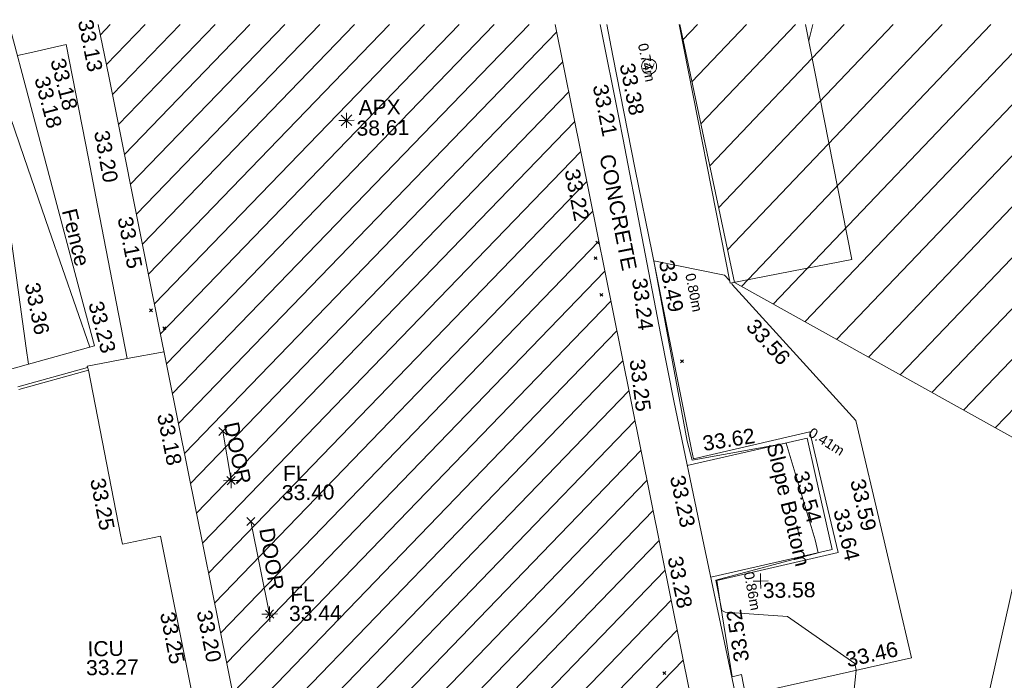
# Model space of a CAD drawing. Header units: millimetres. Extents: x -290717 to 520720, y -103372 to 287762.
# Tile 339 of 375: x 184944 to 209460, y 265697 to 282142. Entities that reach past the tile are written whole.
import ezdxf

# ---------------------------------------------------------------- set-up
doc = ezdxf.new("R2010")
doc.units = ezdxf.units.MM
for name, pattern in [('IMPORT-HIDDEN2 _3_', [4762.5, 3175, -1587.5]), ('IMPORT-UG_ELEC_LV_QLB2 _2_', [2700, 1500, -300.0000000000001, 0, -250, 150, -300.0000000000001, 0, -200]), ('IMPORT-UG_ELEC_STREET LIGHTING_QLB2 _2_', [2700, 1500, -300.0000000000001, 0, -250, 150, -300.0000000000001, 0, -200])]:
    doc.linetypes.add(name, pattern=pattern)
for name, color, linetype, lineweight, true_color in [('00_TOPO_APEX_BUILDING', 7, 'Continuous', 9, 0x666666), ('00_TOPO_LEVEL_FLOOR', 7, 'Continuous', 9, 0x666666), ('00_TOPO_SERV_STOP_VALVE', 7, 'Continuous', 9, 0x666666), ('00_UAV_APEX_BUILDING', 7, 'Continuous', 9, 0x666666), ('00_UAV_BUILDING_HATCH', 7, 'Continuous', 9, 0x999999), ('00_UAV_BUILDING_OUTLINE', 5, 'Continuous', 9, 0x0000ff), ('00_UAV_CONCRETE', 9, 'Continuous', 9, 0x808080), ('00_UAV_FENCE', 7, 'Continuous', 9, 0x264c2f), ('00_UAV_FOOTPATH', 7, 'Continuous', 9, 0xa50000), ('00_UAV_INT_DOOR', 7, 'Continuous', 9, 0x7f4f3f), ('00_UAV_KERB_BOTTOM', 1, 'Continuous', 9, 0xff0000), ('00_UAV_KERB_TOP', 7, 'Continuous', 9, 0xa500a5), ('00_UAV_LEVEL_FLOOR', 7, 'Continuous', 9, 0x666666), ('00_UAV_LEVEL_SPOT', 7, 'Continuous', 9, 0x666666), ('00_UAV_SERV_IC', 5, 'Continuous', 9, 0x0000ff), ('00_UAV_SLOPE_BOTTOM', 30, 'Continuous', 9, 0xff7f00), ('00_UAV_TRACK', 7, 'Continuous', 9, 0x666666), ('01_DTM_CONTOUR_MNR', 7, 'Continuous', 9, 0xa5a552), ('12333-PUM-2D-U-0001-C01 - Rev2_REVIT IMPORT_dwg', 7, 'Continuous', 9, 0x767676), ('PUM-CHAMBER EXTENTS', 6, 'IMPORT-HIDDEN2 _3_', 9, 0xff00ff), ('PUM-ELECTRIC-LV-QLB2', 1, 'IMPORT-UG_ELEC_LV_QLB2 _2_', 9, 0xff0000), ('PUM-UNABLE TO SURVEY', 190, 'Continuous', 9, 0x7f00ff)]:
    doc.layers.add(name, color=color, linetype=linetype, lineweight=lineweight, true_color=true_color)
for name, color, linetype, lineweight in [('00_UAV_CONTAINER', 7, 'Continuous', 9), ('00_UAV_ROAD_EDGE', 7, 'Continuous', 9), ('00_UAV_SURFACE', 7, 'Continuous', 9), ('00_UAV_SURVEY_TEXT', 7, 'Continuous', 9), ('GEN-TEXT', 7, 'Continuous', 9)]:
    doc.layers.add(name, color=color, linetype=linetype, lineweight=lineweight)
doc.styles.add('Arial_1', font='arial.ttf', dxfattribs={"height": 250})
doc.styles.add('Swis721 Lt BT', font='swissl.ttf', dxfattribs={"height": 399.9999999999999})
doc.styles.add('Swis721 Lt BT_2', font='swissl.ttf', dxfattribs={"height": 375})

# ---------------------------------------------------------------- blocks, each defined once
blk = doc.blocks.new('12333-PUM-2D-U-0001-C01 - Rev2_REVIT IMPORT_dwg_MSL_Apex_SYM-2077252-Site Location Plan Existing')
at = {"layer": '00_TOPO_APEX_BUILDING', "color": 254, "true_color": 0xcccccc, "flags": 128}
for points in [[(0, -500.8627267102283), (0, 0), (-500.8627267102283, 0)], [(354.163430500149, 354.1634305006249), (0, 0), (-354.1634305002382, 354.1634305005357)], [(354.1634305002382, -354.1634305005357), (0, 0), (-354.163430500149, -354.1634305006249)], [(500.8627267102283, 0), (0, 0), (0, 500.8627267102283)]]:
    blk.add_lwpolyline(points, dxfattribs=at)
blk = doc.blocks.new('12333-PUM-2D-U-0001-C01 - Rev2_REVIT IMPORT_dwg_MSL_Sluice_Valve_SYM-2077246-Site Location Plan Existing')
at = {"layer": '00_TOPO_SERV_STOP_VALVE', "color": 254, "true_color": 0xcccccc}
blk.add_circle((0, 0), 500.0000000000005, dxfattribs=at)
at = {"layer": '00_TOPO_SERV_STOP_VALVE', "insert": (0, 198.9876086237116), "char_height": 399.9999999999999, "width": 785.1100955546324, "attachment_point": 2, "line_spacing_factor": 1.005061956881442, "style": 'Swis721 Lt BT'}
blk.add_mtext('SV', dxfattribs=at)
blk = doc.blocks.new('12333-PUM-2D-U-0001-C01 - Rev2_REVIT IMPORT_dwg_MSL_FLlvl_SYM-V141-Site Location Plan Existing')
at = {"layer": '00_TOPO_LEVEL_FLOOR', "color": 254, "true_color": 0xcccccc, "flags": 128}
for points in [[(0, -38.9261101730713), (0, 0), (-38.9261101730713, 0)], [(38.9261101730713, 0), (0, 0), (0, 38.9261101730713)]]:
    blk.add_lwpolyline(points, dxfattribs=at)
blk = doc.blocks.new('12333-PUM-2D-U-0001-C01 - Rev2_REVIT IMPORT_dwg_MSL_Node_Linework-V165-Site Location Plan Existing')
at = {"layer": '00_UAV_INT_DOOR', "color": 9, "true_color": 0xd4c4bf, "flags": 128}
for points in [[(530.3860888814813, 530.3860888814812), (0, 0), (-530.3860888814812, 530.3860888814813)], [(530.3860888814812, -530.3860888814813), (0, 0), (-530.3860888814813, -530.3860888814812)]]:
    blk.add_lwpolyline(points, dxfattribs=at)
blk = doc.blocks.new('12333-PUM-2D-U-0001-C01 - Rev2_REVIT IMPORT_dwg_UAV-2077255-Site Location Plan Existing')
at = {"layer": '00_UAV_LEVEL_SPOT', "color": 254, "true_color": 0xcccccc, "flags": 128}
for points in [[(0, -500.0000000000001), (0, 0), (-500.0000000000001, 0)], [(500.0000000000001, 0), (0, 0), (0, 500.0000000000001)]]:
    blk.add_lwpolyline(points, dxfattribs=at)
blk = doc.blocks.new('12333-PUM-2D-U-0001-C01 - Rev2_REVIT IMPORT_dwg_MGS62954_T2_Galway_ITM_3d_Rev1-2077680-Site Location Plan Existing')
at = {"layer": '00_UAV_BUILDING_HATCH', "true_color": 0xcccccc}
h = blk.add_hatch(dxfattribs=at)
h.set_pattern_fill('FP_1', color=254, style=0, pattern_type=2)
h.set_pattern_definition([(45, (0, 0), (-441.9417382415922, 441.9417382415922), [])])
h.paths.add_polyline_path([(534098320.3660001, 725809196.0300001), (534109293.0208343, 725811204.3175412), (534105131.1090439, 725833943.7015136), (534093754.5390056, 725834142.2802824), (534097653.4430841, 725812839.8881663)])
at = {"layer": '00_UAV_BUILDING_OUTLINE', "color": 254, "true_color": 0xcccccc, "flags": 128}
blk.add_lwpolyline([(534105131.1090441, 725833943.7015136), (534105728.5088915, 725830679.6956438), (534106628.6715771, 725825761.4883442), (534107528.8342627, 725820843.281045), (534108428.9969485, 725815925.0737458), (534109293.0208344, 725811204.3175412), (534109095.5738579, 725811168.1794958), (534104177.4691402, 725810268.0355853), (534099259.3644225, 725809367.8916746), (534098320.3660002, 725809196.0300003), (534097592.0625103, 725813175.2524203), (534096691.8923302, 725818093.5006658), (534095791.7221504, 725823011.7489113), (534094891.5519704, 725827929.9971569), (534093991.3817905, 725832848.2454023), (534093754.5390058, 725834142.2802824)], dxfattribs=at)
at = {"layer": '00_UAV_CONCRETE', "color": 254, "true_color": 0xcccccc, "flags": 128}
blk.add_lwpolyline([(534093356.8175, 725825542.2340001), (534093330.8174999, 725825642.2340001), (534094325.6590919, 725825810.3014888), (534093654.8296131, 725829639.1117693), (534093449.8174999, 725830809.2340002), (534092944.8175, 725833652.2340001), (534092039.3445689, 725833465.8813102), (534091726.5187291, 725833401.4995549)], dxfattribs=at)
at = {"layer": '00_UAV_CONTAINER', "color": 254, "true_color": 0xcccccc}
blk.add_line((534109369.8535001, 725827423.4500002), (534108214.3673308, 725833889.8830401), dxfattribs=at)
at = {"layer": '00_UAV_CONTAINER', "color": 254, "true_color": 0xcccccc, "flags": 128}
blk.add_lwpolyline([(534111362.7129667, 725833834.9284627), (534112411.2667567, 725827966.919782), (534109369.8535001, 725827423.4500002)], dxfattribs=at)
at = {"layer": '00_UAV_FENCE', "color": 254, "true_color": 0xcccccc, "flags": 128}
for points in [[(534091534.2116458, 725834181.0362407), (534092006.8233836, 725832265.2555975), (534093204.3301128, 725827411.0380044), (534093517.256, 725826142.5605), (534091141.3925, 725825527.9669999), (534090082.9713675, 725824884.4469516), (534089016.3925, 725824235.9670002), (534086976.3925003, 725822140.9669999), (534086933.1091987, 725821315.23134), (534086834.3925, 725819431.9670001)], [(534114051.2505001, 725813753.824), (534111445.2505, 725816037.8240002), (534110122.7855813, 725816798.6602229), (534109314.2505001, 725817263.824), (534108545.1528087, 725821252.5161247), (534107923.2505, 725824477.8240001), (534107626.4944378, 725826167.1610053), (534106761.4370026, 725831091.655303), (534106680.2505003, 725831553.8240002), (534106245.7619386, 725833924.245175)]]:
    blk.add_lwpolyline(points, dxfattribs=at)
at = {"layer": '00_UAV_FOOTPATH', "color": 254, "true_color": 0xcccccc, "flags": 128}
for points in [[(534089819.5799138, 725834210.9652488), (534090450.2755001, 725832150.6930001), (534090809.2154612, 725830989.2174659), (534091510.2755001, 725828720.6930002), (534091818.5458449, 725826113.6751739), (534091865.6499519, 725825715.3194816)], [(534093403.6445113, 725826113.1712347), (534092431.8175, 725829065.2340001), (534091852.4005584, 725830866.0159605), (534091421.8174999, 725832204.234), (534090814.6200433, 725834193.5967588)], [(534106410.5515299, 725833921.368762), (534106551.1586346, 725833136.7730289), (534107059.256, 725830301.5605), (534107440.8844509, 725828217.8806887), (534108341.3527576, 725823301.3509389), (534108383.2560002, 725823072.5605001), (534111288.2560001, 725823692.5605003), (534111669.9585162, 725821937.078044), (534111944.2560001, 725820675.5605003), (534108909.256, 725820029.5605001), (534108994.2991968, 725819435.718287), (534109253.3655384, 725817626.7019819), (534109484.6200001, 725817679.5135003), (534109572.6200001, 725817166.5135001), (534111912.7838488, 725817646.9370291), (534113727.6200002, 725818019.5135002), (534113061.8536809, 725821091.7638266), (534112440.6200001, 725823958.5135001), (534111077.8682559, 725825511.4902064), (534109424.6200001, 725827395.5135001), (534109417.8917603, 725827432.0339514)]]:
    blk.add_lwpolyline(points, dxfattribs=at)
at = {"layer": '00_UAV_INT_DOOR', "color": 254, "true_color": 0xcccccc}
for p, q in [((534096862.1480001, 725822731.3330002), (534096680.148, 725823960.3330001)), ((534097764.1480001, 725819391.3330001), (534097337.1480001, 725821704.3330002))]:
    blk.add_line(p, q, dxfattribs=at)
at = {"layer": '00_UAV_KERB_BOTTOM', "color": 254, "true_color": 0xcccccc, "flags": 128}
blk.add_lwpolyline([(534093356.8175, 725825542.2340001), (534091617.8175, 725825088.2340001)], dxfattribs=at)
at = {"layer": '00_UAV_KERB_TOP', "color": 254, "true_color": 0xcccccc, "flags": 128}
blk.add_lwpolyline([(534093339.1352836, 725825609.9638993), (534091594.3940393, 725825154.4650348)], dxfattribs=at)
at = {"layer": '00_UAV_ROAD_EDGE', "color": 254, "true_color": 0xcccccc, "flags": 128}
blk.add_lwpolyline([(534106860.3925, 725808796.9670001), (534102933.3924999, 725808086.9669999), (534101940.9928157, 725807907.1501584), (534097690.3925, 725807136.9670001), (534097565.9372281, 725807804.8028785), (534097018.3925, 725810742.9670001), (534096658.9603114, 725812721.450695), (534096235.3925, 725815052.9669999), (534095764.2329654, 725817640.5003313), (534095083.8175, 725821377.2340001), (534094129.8174999, 725821199.2340001), (534094089.278039, 725821426.9996903), (534093356.8175, 725825542.2340001)], dxfattribs=at)
at = {"layer": '00_UAV_SLOPE_BOTTOM', "color": 254, "true_color": 0xcccccc, "flags": 128}
blk.add_lwpolyline([(534108763.9245052, 725820117.9230136), (534111793.7572485, 725820750.2041692), (534111412.4309811, 725822604.749118), (534111221.3143439, 725823534.2271647), (534108225.5083221, 725822910.255396)], dxfattribs=at)
at = {"layer": '00_UAV_SURFACE', "color": 254, "true_color": 0xcccccc}
blk.add_line((534094325.6590919, 725825810.3014888), (534095250.9037696, 725825966.6113484), dxfattribs=at)
at = {"layer": '00_UAV_TRACK', "color": 254, "true_color": 0xcccccc, "flags": 128}
blk.add_lwpolyline([(534120273.8126596, 725833679.3846389), (534119419.366, 725831077.0300001), (534119272.523953, 725830630.866269), (534118876.4595541, 725829427.4672872), (534117815.285458, 725825848.3723108), (534117698.366, 725825454.0300001), (534117677.8804828, 725825379.10747), (534116670.3660002, 725821359.0300001), (534116583.7864962, 725821003.2328463), (534115401.6091875, 725816145.0931922), (534114962.3660001, 725814340.0300002), (534114481.3660002, 725813285.0300001), (534113472.3925, 725811705.967)], dxfattribs=at)
at = {"layer": '01_DTM_CONTOUR_MNR', "color": 254, "true_color": 0xcccccc}
blk.add_line((534111434.105466, 725833435.3954966), (534111539.8231981, 725833831.836992), dxfattribs=at)
at = {"layer": '01_DTM_CONTOUR_MNR', "color": 254, "true_color": 0xcccccc, "flags": 128}
blk.add_lwpolyline([(534112637.3409413, 725814638.8643074), (534112430.0000002, 725815180.0000002), (534112398.4817986, 725815580.6213511), (534112211.5751737, 725816701.3679141), (534112340, 725817740), (534112313.6708572, 725817906.6936686), (534110652.474372, 725819109.8467952), (534109101.1287137, 725819242.0131983), (534109020, 725819280), (534108886.4285715, 725820044.1428573), (534111450.0000001, 725820680.0000002), (534111376.8777593, 725821000.6584382), (534110700.0000001, 725823420.0000001), (534108353.6486487, 725823041.891892), (534108236.4959426, 725823509.8711326), (534107480, 725828020), (534109235.2069162, 725827627.0762473), (534109356.6013715, 725827497.6127243)], dxfattribs=at)
for name, p, xscale, yscale, zscale in [('12333-PUM-2D-U-0001-C01 - Rev2_REVIT IMPORT_dwg_MSL_Sluice_Valve_SYM-2077246-Site Location Plan Existing', (534107448.366, 725832856.0300001), 0.375, 0.375, 0.375), ('12333-PUM-2D-U-0001-C01 - Rev2_REVIT IMPORT_dwg_MSL_Apex_SYM-2077252-Site Location Plan Existing', (534099892.2755001, 725831645.6930001), 0.375, 0.375, 0.375), ('12333-PUM-2D-U-0001-C01 - Rev2_REVIT IMPORT_dwg_MSL_Node_Linework-V165-Site Location Plan Existing', (534096680.148, 725823960.3330001), 0.19, 0.19, 0.19), ('12333-PUM-2D-U-0001-C01 - Rev2_REVIT IMPORT_dwg_MSL_FLlvl_SYM-V141-Site Location Plan Existing', (534096862.1480001, 725822731.3330002), 4.94, 4.94, 4.94), ('12333-PUM-2D-U-0001-C01 - Rev2_REVIT IMPORT_dwg_MSL_Node_Linework-V165-Site Location Plan Existing', (534096862.1480001, 725822731.3330002), 0.19, 0.19, 0.19), ('12333-PUM-2D-U-0001-C01 - Rev2_REVIT IMPORT_dwg_MSL_Node_Linework-V165-Site Location Plan Existing', (534097337.1480001, 725821704.3330002), 0.19, 0.19, 0.19), ('12333-PUM-2D-U-0001-C01 - Rev2_REVIT IMPORT_dwg_UAV-2077255-Site Location Plan Existing', (534110000.0000001, 725820000.0000001), 0.375, 0.375, 0.375), ('12333-PUM-2D-U-0001-C01 - Rev2_REVIT IMPORT_dwg_MSL_FLlvl_SYM-V141-Site Location Plan Existing', (534097764.1480001, 725819391.3330001), 4.94, 4.94, 4.94), ('12333-PUM-2D-U-0001-C01 - Rev2_REVIT IMPORT_dwg_MSL_Node_Linework-V165-Site Location Plan Existing', (534097764.1480001, 725819391.3330001), 0.19, 0.19, 0.19)]:
    blk.add_blockref(name, p, dxfattribs=dict(xscale=xscale, yscale=yscale, zscale=zscale))
at = {"layer": '00_UAV_APEX_BUILDING', "char_height": 375, "attachment_point": 1, "line_spacing_factor": 1.005061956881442, "style": 'Swis721 Lt BT_2'}
for s, insert, width in [('APX', (534100197.8508174, 725832145.4907457), 1130.237340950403), ('38.61', (534100138.271278, 725831633.4843671), 1495.902363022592)]:
    blk.add_mtext(s, dxfattribs=dict(at, insert=insert, width=width))
at = {"layer": '00_UAV_BUILDING_OUTLINE', "color": 251, "true_color": 0x666666, "char_height": 375, "width": 1495.902363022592, "attachment_point": 1, "line_spacing_factor": 1.005061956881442, "style": 'Swis721 Lt BT_2'}
for s, insert, rotation in [('33.13', (534093615.4042755, 725834297.6195186), 280.37185301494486), ('33.22', (534105664.9130622, 725830370.2606119), 280.3718530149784), ('33.15', (534094515.5744555, 725829379.3712727), 280.371853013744), ('33.25', (534107206.2998867, 725825597.5978466), 276.319174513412), ('33.18', (534095415.2404615, 725824463.8776759), 280.3718530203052), ('33.28', (534108060.9808196, 725820686.525163), 280.3718530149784), ('33.20', (534096315.0439696, 725819547.6328114), 280.37185301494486)]:
    blk.add_mtext(s, dxfattribs=dict(at, insert=insert, rotation=rotation))
at = {"layer": '00_UAV_CONCRETE', "color": 251, "true_color": 0x666666, "char_height": 375, "width": 1495.902363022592, "attachment_point": 1, "line_spacing_factor": 1.005061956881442, "style": 'Swis721 Lt BT_2'}
for s, insert, rotation in [('33.18', (534092905.9947486, 725833349.1803946), 283.56736535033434), ('33.20', (534093969.978556, 725831530.6291984), 279.51006792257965)]:
    blk.add_mtext(s, dxfattribs=dict(at, insert=insert, rotation=rotation))
at = {"layer": '00_UAV_FENCE', "color": 251, "true_color": 0x666666, "char_height": 375, "attachment_point": 1, "line_spacing_factor": 1.005061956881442, "style": 'Swis721 Lt BT_2'}
for s, insert, width, rotation in [('33.18', (534092501.6806493, 725832908.4808863), 1495.902363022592, 283.85783191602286), ('33.21', (534106404.3868791, 725832462.7982453), 1495.902363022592, 280.1879965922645), ('Fence', (534093129.3788881, 725829602.4525164), 1681.10932225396, 282.66594152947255), ('33.24', (534107301.0537258, 725827617.404732), 1495.902363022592, 276.319174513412), ('33.23', (534093745.0234716, 725827286.9289547), 1495.902363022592, 283.8578319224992), ('33.23', (534108155.4829367, 725822698.26915), 1495.902363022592, 280.9138039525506)]:
    blk.add_mtext(s, dxfattribs=dict(at, insert=insert, width=width, rotation=rotation))
at = {"layer": '00_UAV_FOOTPATH', "color": 251, "true_color": 0x666666, "char_height": 375, "width": 1495.902363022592, "attachment_point": 1, "line_spacing_factor": 1.005061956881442, "style": 'Swis721 Lt BT_2'}
for s, insert, rotation in [('33.38', (534107082.7222321, 725832978.0515543), 280.16010355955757), ('33.49', (534107973.0499039, 725828061.1889682), 280.3787611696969), ('33.36', (534092176.4956895, 725827774.3631536), 280.3237523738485), ('33.56', (534110007.4529075, 725826565.4527838), 311.26725758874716), ('33.62', (534108593.4646512, 725823632.088262), 7.964736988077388), ('33.59', (534112638.7725704, 725822529.9476155), 282.22711920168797), ('33.64', (534112206.9983365, 725821798.0075723), 282.2671390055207), ('33.52', (534109313.9432524, 725817971.8485376), 98.14982476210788), ('33.46', (534112058.0854346, 725818182.3245653), 11.601336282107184)]:
    blk.add_mtext(s, dxfattribs=dict(at, insert=insert, rotation=rotation))
at = {"layer": '00_UAV_INT_DOOR', "color": 251, "true_color": 0x666666, "char_height": 375, "width": 1790.333939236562, "attachment_point": 1, "line_spacing_factor": 1.005061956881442, "style": 'Swis721 Lt BT_2'}
for insert, rotation in [((534097070.899208, 725824219.5183947), 280.9787838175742), ((534097911.6017704, 725821565.8516325), 278.4399921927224)]:
    blk.add_mtext('DOOR', dxfattribs=dict(at, insert=insert, rotation=rotation))
at = {"layer": '00_UAV_LEVEL_FLOOR', "char_height": 375, "attachment_point": 1, "line_spacing_factor": 1.005061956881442, "style": 'Swis721 Lt BT_2'}
for s, insert, width in [('FL', (534098157.4287255, 725823073.2140251), 683.841080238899), ('33.40', (534098119.8327733, 725822592.2891706), 1495.902363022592), ('FL', (534098283.9349432, 725820064.1048127), 683.841080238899), ('33.44', (534098246.338991, 725819583.1799583), 1495.902363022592)]:
    blk.add_mtext(s, dxfattribs=dict(at, insert=insert, width=width))
at = {"layer": '00_UAV_LEVEL_SPOT', "insert": (534110051.8765643, 725819949.1441548), "char_height": 375, "width": 1495.902363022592, "attachment_point": 1, "line_spacing_factor": 1.005061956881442, "style": 'Swis721 Lt BT_2'}
blk.add_mtext('33.58', dxfattribs=at)
at = {"layer": '00_UAV_ROAD_EDGE', "color": 251, "true_color": 0x666666, "char_height": 375, "width": 1495.902363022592, "attachment_point": 1, "line_spacing_factor": 1.005061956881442, "style": 'Swis721 Lt BT_2'}
for insert, rotation in [((534093720.3779265, 725822878.1913133), 280.0922493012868), ((534095401.1764135, 725819519.2626287), 280.31982690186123)]:
    blk.add_mtext('33.25', dxfattribs=dict(at, insert=insert, rotation=rotation))
at = {"layer": '00_UAV_SERV_IC', "color": 251, "true_color": 0x666666, "char_height": 375, "attachment_point": 1, "line_spacing_factor": 1.005061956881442, "style": 'Swis721 Lt BT_2'}
for s, insert, width in [('ICU', (534093215.2752162, 725818791.8984575), 1021.012723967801), ('33.27', (534093170.4470656, 725818321.5194566), 1495.902363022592)]:
    blk.add_mtext(s, dxfattribs=dict(at, insert=insert, width=width))
at = {"layer": '00_UAV_SLOPE_BOTTOM', "color": 251, "true_color": 0x666666, "char_height": 375, "attachment_point": 1, "line_spacing_factor": 1.005061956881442, "style": 'Swis721 Lt BT_2'}
for s, insert, width, rotation in [('Slope Bottom', (534110572.5705302, 725823469.5392383), 3685.143599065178, 282.4498419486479), ('33.54', (534111224.759832, 725822757.5641186), 1495.902363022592, 284.68456899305)]:
    blk.add_mtext(s, dxfattribs=dict(at, insert=insert, width=width, rotation=rotation))
at = {"layer": '00_UAV_SURVEY_TEXT', "color": 251, "true_color": 0x666666, "insert": (534106540.1163942, 725830719.6440836), "char_height": 375, "width": 3286.236302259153, "attachment_point": 1, "rotation": 280.22829239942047, "line_spacing_factor": 1.005061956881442, "style": 'Swis721 Lt BT_2'}
blk.add_mtext('CONCRETE', dxfattribs=at)
blk = doc.blocks.new('12333-PUM-2D-U-0001-C01 - Rev2_REVIT IMPORT_dwg-1620468-Site Location Plan Existing')
at = {"layer": 'PUM-CHAMBER EXTENTS', "true_color": 0xfff4d4}
h = blk.add_hatch(dxfattribs=at)
h.set_pattern_fill('FP_14', style=0, pattern_type=2)
h.set_pattern_definition([(45, (-533641079.65, -725615854.3560001), (-618.7184335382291, 618.7184335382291), [])])
h.paths.add_polyline_path([(548820.3501529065, 143595.6438214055), (598554.7265481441, 155705.0015586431), (665880.350152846, 173780.643821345), (683590.8699340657, 180379.6662089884), (684126.292145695, 185226.5029211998), (699646.6566527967, 190872.8378213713), (682988.0270851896, 214267.7933273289), (606098.2658213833, 215609.9091025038), (611594.7356529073, 198837.6438862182), (620808.8827925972, 194892.6093451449), (622809.8820558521, 181730.4029184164), (546425.3200724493, 167969.8622055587), (546575.8377649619, 166438.0438213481), (546752.1501529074, 166438.0438213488), (546742.8316869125, 165904.1892620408), (546628.8411191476, 165898.6287465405), (546695.6373264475, 165218.8438213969), (546866.4501528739, 165218.8438214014), (546857.1396212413, 164685.44382141), (546748.0496345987, 164685.443821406), (546816.1401362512, 163992.4868641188), (546980.7501529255, 163999.6438213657), (547018.8501528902, 163466.243821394), (546868.4915593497, 163459.7064912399), (546935.2364494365, 162780.4438213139), (547056.9501529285, 162780.4438213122), (547056.9501528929, 162323.2438213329), (546980.1612849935, 162323.2438213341), (547055.375663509, 161557.7871773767), (547133.1501528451, 161561.2438213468), (547171.2501528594, 161104.0438213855), (547100.264113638, 161100.9574718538), (547167.3480998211, 160418.2438213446), (547285.5501528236, 160418.2438213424), (547285.5501528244, 159884.8438213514), (547219.7604079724, 159884.8438213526), (547286.664106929, 159203.9649537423), (547399.8501529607, 159199.0438213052), (547361.7501529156, 158665.643821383), (547339.521844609, 158666.0318179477), (547526.6396990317, 156761.7336279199), (547552.250152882, 156760.6438213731), (547555.1797682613, 156471.2813760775), (547638.9409207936, 155618.8442227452), (547666.5501528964, 155617.6438213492), (547669.1799035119, 155311.102130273), (547744.1895742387, 154547.7287972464), (547818.950152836, 154550.8438213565), (547809.6327004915, 154017.0473340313), (547796.3901281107, 154016.4838203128), (547863.8113582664, 153330.3380382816), (547895.1501528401, 153331.6438213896), (547933.2501528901, 152798.2438213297), (547916.1638860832, 152797.5464226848), (547983.733439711, 152109.8911528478), (548047.5501528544, 152112.4438213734), (548085.6501528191, 151579.0438214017), (548036.0897145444, 151577.0614038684), (548096.0084987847, 150967.2680053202), (548123.7501529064, 150969.4438213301), (548161.850152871, 150436.0438213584), (548148.313419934, 150434.9608827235), (548720.0288377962, 144616.6137303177)])
h.paths.add_polyline_path([(507602.6006529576, 195456.4678212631), (521342.9320607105, 197371.1634294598), (539189.5091527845, 196672.9153214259), (560381.4725447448, 200828.819264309), (577694.2496529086, 209009.0883214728), (593968.6270046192, 215821.6327356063), (467149.496982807, 218035.2688842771), (468398.9507812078, 211588.5258330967), (490993.690740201, 198483.5081887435), (503467.5815323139, 197676.0129840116), (507337.4300206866, 195598.8028811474)])
at = {"layer": 'GEN-TEXT', "color": 253, "true_color": 0xaaaaaa}
for p, q in [((464968.9948138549, 212605.2884822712), (465039.705491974, 212675.9991603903)), ((465039.705491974, 212605.2884822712), (464968.9948138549, 212675.9991603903)), ((464917.9948138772, 212217.2884822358), (464988.7054919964, 212287.999160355)), ((464988.7054919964, 212217.2884822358), (464917.9948138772, 212287.999160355)), ((465047.9948137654, 211304.2884822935), (465118.7054918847, 211374.9991604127)), ((465118.7054918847, 211304.2884822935), (465047.9948137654, 211374.9991604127)), ((453825.9948138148, 211114.288482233), (453896.705491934, 211184.9991603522)), ((453896.705491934, 211114.288482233), (453825.9948138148, 211184.9991603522)), ((454152.9948138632, 210663.288482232), (454223.7054919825, 210733.9991603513)), ((454223.7054919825, 210663.288482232), (454152.9948138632, 210733.9991603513)), ((467024.9948138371, 209615.2884822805), (467095.7054919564, 209685.9991603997)), ((467095.7054919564, 209615.2884822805), (467024.9948138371, 209685.9991603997)), ((466450.9948138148, 201861.2884823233), (466521.705491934, 201931.9991604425)), ((466521.705491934, 201861.2884823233), (466450.9948138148, 201931.9991604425))]:
    blk.add_line(p, q, dxfattribs=at)
at = {"layer": 'PUM-UNABLE TO SURVEY', "color": 7, "true_color": 0xfff4d4, "flags": 128}
blk.add_lwpolyline([(467149.4969828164, 218035.2688842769), (468398.9507812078, 211588.5258330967), (490993.690740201, 198483.5081887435), (503467.5815323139, 197676.0129840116), (507602.6006529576, 195456.4678212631), (521342.9320607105, 197371.1634294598), (539189.5091527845, 196672.9153214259), (560381.472544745, 200828.8192643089), (577694.2496529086, 209009.0883214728), (593968.6270046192, 215821.6327356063)], dxfattribs=at)
blk.add_blockref('12333-PUM-2D-U-0001-C01 - Rev2_REVIT IMPORT_dwg_MGS62954_T2_Galway_ITM_3d_Rev1-2077680-Site Location Plan Existing', (-533641079.6498471, -725615854.3561786))
at = {"layer": 'PUM-ELECTRIC-LV-QLB2', "char_height": 250, "width": 1160.025439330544, "attachment_point": 2, "line_spacing_factor": 0.9417779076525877, "style": 'Arial_1'}
for s, insert, rotation in [('0.74m', (466433.696189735, 217124.5273503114), 280.60038181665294), ('0.80m', (467509.2694108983, 211377.3846076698), 280.0733113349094), ('0.41m', (470691.3424776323, 207692.3346169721), 326.8318079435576), ('0.86m', (468833.8357454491, 203921.1054693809), 279.5242808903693)]:
    blk.add_mtext(s, dxfattribs=dict(at, insert=insert, rotation=rotation))

msp = doc.modelspace()

# ---------------------------------------------------------------- block references
at = {"layer": '12333-PUM-2D-U-0001-C01 - Rev2_REVIT IMPORT_dwg', "color": 254, "linetype": 'IMPORT-UG_ELEC_STREET LIGHTING_QLB2 _2_', "true_color": 0xffd4d4, "rotation": 0.9999999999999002}
msp.add_blockref('12333-PUM-2D-U-0001-C01 - Rev2_REVIT IMPORT_dwg-1620468-Site Location Plan Existing', (-261895.0770586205, 55869.5817132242), dxfattribs=at)

doc.saveas('drawing.dxf')
